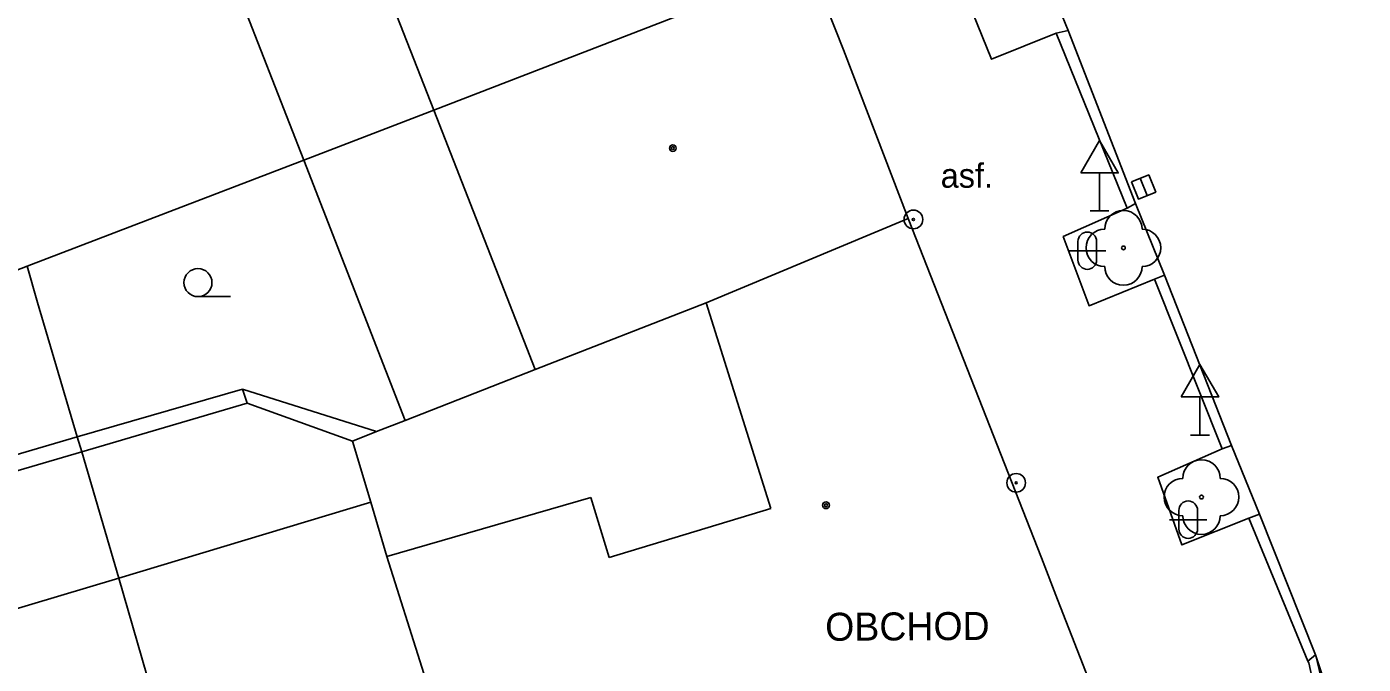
# Model space of a CAD drawing. Extents: x -596229 to -595156, y -1161237 to -1159376.
# Drawn here: x -595464.96 to -595429.19, y -1160561.66 to -1160544.59 of the extents above; entities that cross this region are included whole.
import ezdxf

# ---------------------------------------------------------------- set-up
doc = ezdxf.new("R2010")
doc.units = 0
for name, color, linetype in [('Level 22', 7, 'Continuous'), ('Level 25', 7, 'Continuous'), ('Level 27', 7, 'Continuous'), ('Level 34', 7, 'Continuous'), ('Level 36', 7, 'Continuous'), ('Level 39', 7, 'Continuous'), ('Specificka linie pasportu komunikaci', 7, 'Continuous'), ('TM - budovy zdene_ betonove - VP', 7, 'Continuous'), ('TM - chodniky - VP', 7, 'Continuous'), ('TM - komunikace - VP', 7, 'Continuous'), ('TM - popis objektu', 7, 'Continuous'), ('TM - popis povrchu', 7, 'Continuous'), ('TM - rozhrani ploch obecne - VP', 7, 'Continuous'), ('TM - vstup do budovy - zdene_ betonove', 7, 'Continuous')]:
    doc.layers.add(name, color=color, linetype=linetype)

msp = doc.modelspace()

# ---------------------------------------------------------------- linework, layer by layer
at = {"layer": 'Level 22'}
for centre in [(-595435.61, -1160550.51), (-595433.52, -1160557.18)]:
    msp.add_circle(centre, 0.05, dxfattribs=at)
for centre, start, end in [((-595435.61, -1160550.01), 0, 180), ((-595436.11, -1160550.51), 90, 270), ((-595435.11, -1160550.51), 270, 90), ((-595435.61, -1160551.01), 180, 0), ((-595433.52, -1160556.68), 0, 180), ((-595434.02, -1160557.18), 90, 270), ((-595433.02, -1160557.18), 270, 90), ((-595433.52, -1160557.68), 180, 0)]:
    msp.add_arc(centre, 0.5, start, end, dxfattribs=at)
at = {"layer": 'Level 25'}
for centre, radius in [((-595441.23, -1160549.75), 0.25), ((-595441.23, -1160549.75), 0.0303), ((-595438.48, -1160556.8), 0.25), ((-595438.48, -1160556.8), 0.0303)]:
    msp.add_circle(centre, radius, dxfattribs=at)
at = {"layer": 'Level 27'}
msp.add_line((-595435.164, -1160548.648), (-595434.976, -1160549.112), dxfattribs=at)
msp.add_lwpolyline([(-595435.395, -1160548.742), (-595435.208, -1160549.205), (-595434.745, -1160549.018), (-595434.932, -1160548.555)], close=True, dxfattribs=at)
at = {"layer": 'Level 34'}
for p, q in [((-595436.25, -1160548.502), (-595436.25, -1160549.52)), ((-595436.5, -1160549.52), (-595436, -1160549.52)), ((-595433.56, -1160554.502), (-595433.56, -1160555.52)), ((-595433.81, -1160555.52), (-595433.31, -1160555.52))]:
    msp.add_line(p, q, dxfattribs=at)
for points in [[(-595436.75, -1160548.502), (-595435.75, -1160548.502), (-595436.25, -1160547.636)], [(-595434.06, -1160554.502), (-595433.06, -1160554.502), (-595433.56, -1160553.636)]]:
    msp.add_lwpolyline(points, close=True, dxfattribs=at)
at = {"layer": 'Level 36'}
for p, q in [((-595436.826, -1160550.336), (-595436.826, -1160550.836)), ((-595436.326, -1160550.336), (-595436.326, -1160550.836)), ((-595437.076, -1160550.586), (-595436.076, -1160550.586)), ((-595460.38, -1160551.815), (-595459.505, -1160551.815)), ((-595434.126, -1160557.536), (-595434.126, -1160558.036)), ((-595433.626, -1160557.536), (-595433.626, -1160558.036)), ((-595434.376, -1160557.786), (-595433.376, -1160557.786))]:
    msp.add_line(p, q, dxfattribs=at)
msp.add_circle((-595460.38, -1160551.44), 0.375, dxfattribs=at)
for centre, start, end in [((-595436.576, -1160550.336), 0, 180), ((-595436.576, -1160550.836), 180, 0), ((-595433.876, -1160557.536), 0, 180), ((-595433.876, -1160558.036), 180, 0)]:
    msp.add_arc(centre, 0.25, start, end, dxfattribs=at)
at = {"layer": 'Level 39'}
for centre, radius in [((-595447.67, -1160547.84), 0.09), ((-595447.67, -1160547.84), 0.0398), ((-595443.57, -1160557.4), 0.09), ((-595443.57, -1160557.4), 0.0398)]:
    msp.add_circle(centre, radius, dxfattribs=at)
at = {"layer": 'Specificka linie pasportu komunikaci'}
for points in [[(-595430.67, -1160561.57), (-595430.47, -1160561.4)], [(-595430.45, -1160561.46), (-595430.47, -1160561.4)], [(-595425.54, -1160576.05), (-595430.45, -1160561.46)]]:
    msp.add_lwpolyline(points, dxfattribs=at)
at = {"layer": 'TM - budovy zdene_ betonove - VP'}
for points in [[(-595454.07, -1160546.82), (-595456.76, -1160539.94)], [(-595454.07, -1160546.82), (-595444.02, -1160542.93)], [(-595443.1, -1160545.21), (-595441.37, -1160549.72)], [(-595451.35, -1160553.77), (-595454.07, -1160546.82)], [(-595446.78, -1160551.98), (-595441.37, -1160549.72)], [(-595441.37, -1160549.72), (-595437.8, -1160558.81)], [(-595451.35, -1160553.77), (-595446.78, -1160551.98)], [(-595445.05, -1160557.49), (-595446.78, -1160551.98)], [(-595455.32, -1160558.77), (-595449.86, -1160557.19)], [(-595449.86, -1160557.19), (-595449.37, -1160558.8)], [(-595462.5, -1160559.35), (-595455.75, -1160557.32)], [(-595455.75, -1160557.32), (-595455.32, -1160558.77)], [(-595449.37, -1160558.8), (-595445.05, -1160557.49)], [(-595455.32, -1160558.77), (-595452.51, -1160567.66)], [(-595469.67, -1160561.49), (-595462.5, -1160559.35)], [(-595459.5, -1160569.74), (-595462.5, -1160559.35)], [(-595437.37, -1160559.92), (-595436.24, -1160562.82)]]:
    msp.add_lwpolyline(points, dxfattribs=at)
at = {"layer": 'TM - chodniky - VP'}
for points in [[(-595437.41, -1160544.76), (-595439.14, -1160545.46), (-595439.89, -1160543.6), (-595438.11, -1160542.84)], [(-595437.09, -1160544.69), (-595437.41, -1160544.76)], [(-595435.51, -1160549.45), (-595435.29, -1160549.32)], [(-595434.78, -1160551.35), (-595436.53, -1160552.06), (-595437.22, -1160550.21), (-595435.51, -1160549.45)], [(-595434.51, -1160551.24), (-595434.78, -1160551.35)], [(-595432.25, -1160557.75), (-595434.05, -1160558.46), (-595434.69, -1160556.65), (-595432.97, -1160555.89)], [(-595432.97, -1160555.89), (-595432.72, -1160555.8)], [(-595431.97, -1160557.64), (-595432.25, -1160557.75)]]:
    msp.add_lwpolyline(points, dxfattribs=at)
at = {"layer": 'TM - komunikace - VP'}
for points in [[(-595437.09, -1160544.69), (-595437.89, -1160542.72)], [(-595435.29, -1160549.32), (-595437.09, -1160544.69)], [(-595434.51, -1160551.24), (-595435.29, -1160549.32)], [(-595432.72, -1160555.8), (-595434.51, -1160551.24)], [(-595431.97, -1160557.64), (-595432.72, -1160555.8)], [(-595430.47, -1160561.4), (-595431.97, -1160557.64)], [(-595430.17, -1160565.01), (-595430.1, -1160564.19), (-595430.12, -1160563.32), (-595430.22, -1160562.44), (-595430.45, -1160561.46)]]:
    msp.add_lwpolyline(points, dxfattribs=at)
at = {"layer": 'TM - rozhrani ploch obecne - VP'}
for points in [[(-595460.23, -1160541.28), (-595457.55, -1160548.16)], [(-595435.51, -1160549.45), (-595437.41, -1160544.76)], [(-595457.55, -1160548.16), (-595454.07, -1160546.82)], [(-595457.55, -1160548.16), (-595464.95, -1160551)], [(-595457.55, -1160548.16), (-595454.83, -1160555.13)], [(-595464.95, -1160551), (-595471.73, -1160553.62)], [(-595464.95, -1160551), (-595464.67, -1160551.97)], [(-595432.97, -1160555.89), (-595434.78, -1160551.35)], [(-595464.67, -1160551.97), (-595463.61, -1160555.57)], [(-595454.83, -1160555.13), (-595451.35, -1160553.77)], [(-595463.61, -1160555.57), (-595459.19, -1160554.29)], [(-595459.19, -1160554.29), (-595455.6, -1160555.43)], [(-595459.19, -1160554.29), (-595459.06, -1160554.67)], [(-595459.06, -1160554.67), (-595463.49, -1160555.97)], [(-595459.06, -1160554.67), (-595456.24, -1160555.68)], [(-595455.6, -1160555.43), (-595454.83, -1160555.13)], [(-595470.51, -1160557.59), (-595463.61, -1160555.57)], [(-595463.49, -1160555.97), (-595463.61, -1160555.57)], [(-595456.24, -1160555.68), (-595455.6, -1160555.43)], [(-595456.24, -1160555.68), (-595455.75, -1160557.32)], [(-595463.49, -1160555.97), (-595470.68, -1160558.08)], [(-595462.5, -1160559.35), (-595463.49, -1160555.97)], [(-595430.67, -1160561.57), (-595432.25, -1160557.75)], [(-595430.36, -1160564.06), (-595430.38, -1160563.31), (-595430.49, -1160562.36), (-595430.65, -1160561.62), (-595430.67, -1160561.57)]]:
    msp.add_lwpolyline(points, dxfattribs=at)
at = {"layer": 'TM - vstup do budovy - zdene_ betonove'}
for points in [[(-595443.1, -1160545.21), (-595443.57, -1160544.04)], [(-595437.37, -1160559.92), (-595437.8, -1160558.81)]]:
    msp.add_lwpolyline(points, dxfattribs=at)

# ---------------------------------------------------------------- texts
at = {"layer": 'TM - popis objektu'}
msp.add_text('OBCHOD', height=0.75, rotation=0.34, dxfattribs=at).set_placement((-595443.59, -1160561.03))
at = {"layer": 'TM - popis povrchu'}
msp.add_text('asf.', height=0.65, dxfattribs=at).set_placement((-595440.5, -1160548.9))

doc.saveas('drawing.dxf')
